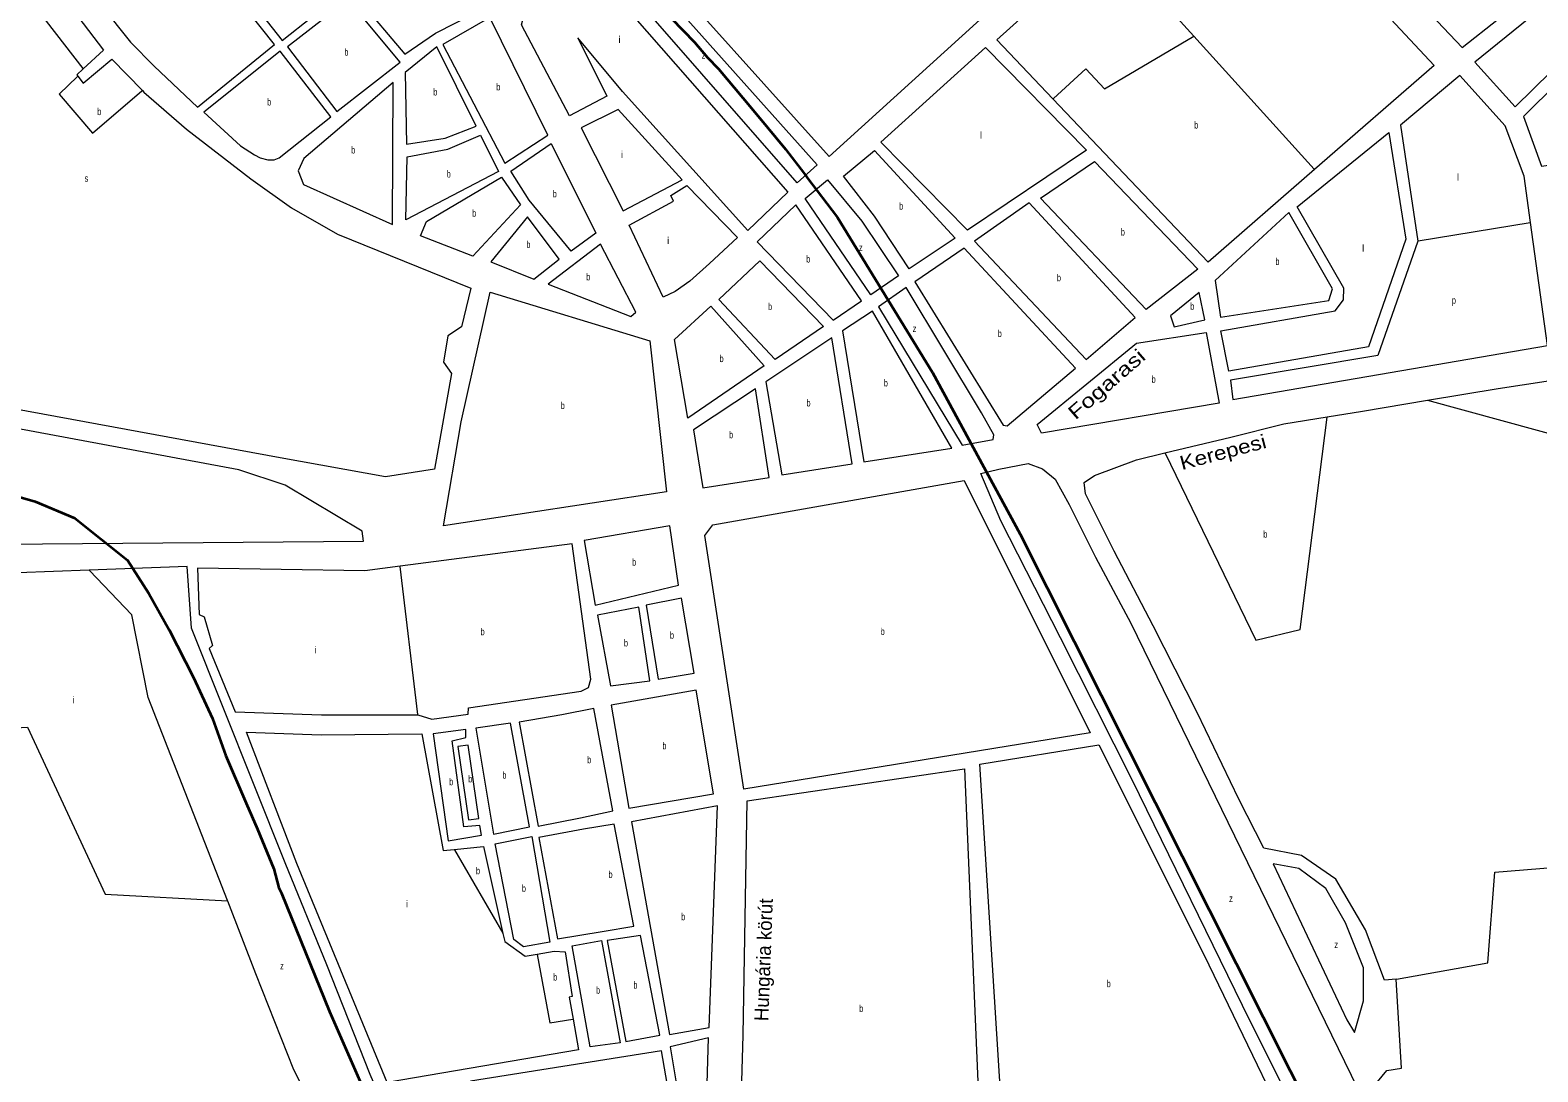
# Model space of a CAD drawing. Extents: x 639657 to 671642, y 222838 to 252123.
# Drawn here: x 653642 to 655799, y 238779 to 240268 of the extents above; entities that cross this region are included whole.
import ezdxf
from ezdxf.enums import TextEntityAlignment as Align

# ---------------------------------------------------------------- set-up
doc = ezdxf.new("R2010")
doc.units = 0
doc.header["$LTSCALE"] = 4
for name, color, linetype, lineweight in [('1', 7, 'Continuous', 13), ('21', 7, 'Continuous', 13), ('57', 7, 'Continuous', 35)]:
    doc.layers.add(name, color=color, linetype=linetype, lineweight=lineweight)
doc.layers.add('22', color=7, linetype='Continuous')
doc.layers.add('7', color=7, linetype='Continuous')

msp = doc.modelspace()

# ---------------------------------------------------------------- linework, layer by layer
at = {"layer": '1'}
for p, q in [((655650.81, 240217.97), (655479.792, 240069.082)), ((654417.87, 239533.91), (654171.912, 239501.666)), ((654429.72, 239141.86), (654475.93, 239152.07)), ((654434.02, 239125.75), (654418.98, 239123.06)), ((654478.08, 239132.74), (654434.02, 239125.75)), ((654350.45, 238943.83), (654367.578, 238946.858)), ((654545.8, 238808.9), (654272.542, 238765.113))]:
    msp.add_line(p, q, dxfattribs=at)
for points in [[(655186.46, 240452.17), (655094.74, 240552.45), (655032.21, 240510), (655024.06, 240520.14), (655084.42, 240564.72), (654939.04, 240715.6), (654509.6, 240395.43), (654785.36, 240087.63)], [(654085.74, 240551.83), (653979.01, 240482.25), (654106.71, 240322.55), (654143.37, 240348.19), (654131.41, 240364.16), (654154.36, 240382.62), (654173.95, 240354.31), (654111.97, 240312.96), (654178.34, 240233.9), (654222.56, 240264.17), (654280.29, 240293.75)], [(654089.79, 240322.55), (653967.17, 240471.9), (653881.63, 240408.18), (654002.93, 240253.67)], [(653870.94, 240400.7), (653744.48, 240303.22), (653785.81, 240251.47), (653820, 240216.85), (653881.82, 240158.3), (653991.87, 240247.8)], [(655575.48, 240365.5), (655690.95, 240243.68), (655742.7, 240284.86), (655626.6, 240406.96)], [(654494.66, 240382.41), (654768.26, 240075.66), (654739.46, 240050.16), (654466.88, 240362.29)], [(654445.85, 240356.56), (654726.1, 240036.59), (654669.17, 239981.68), (654489.75, 240180.68), (654425.74, 240257.53), (654467.3, 240174.06), (654413.8, 240145.68), (654345.51, 240276.21), (654351.24, 240297.21)], [(655875.92, 240357.99), (655708.83, 240222.76), (655766.91, 240158.75), (655921.49, 240310.54)], [(654097.35, 240312.05), (654010.6, 240244.41), (654081.21, 240152.21), (654171.85, 240222.66)], [(654300.28, 240286.58), (654232.9, 240247.88), (654321.69, 240078.02), (654382.87, 240118.02)], [(655778.86, 240144.88), (655804.2, 240074.15), (655996.42, 240101.56), (655969.38, 240243.76), (655927.56, 240292.32)], [(654072.57, 240144.47), (654000.33, 240238.54), (653891.02, 240151.39), (653943.61, 240102.97), (653963.62, 240090.25), (653971.72, 240086.02), (653982.5, 240082.9), (653991.64, 240082.98), (653998.84, 240086.02)], [(654224.25, 240244.41), (654178.97, 240207.67), (654180.91, 240105.61), (654236.14, 240113.87), (654280.65, 240131.15)], [(655153.53, 240096.63), (654983.5, 239982.47), (654859.37, 240108.14), (655009.26, 240243.76)], [(654033.72, 240047.83), (654160.83, 239990.57), (654161.89, 240193.56), (654033.84, 240085.05), (654025.94, 240067.25)], [(654483.58, 240154.85), (654430.61, 240128.63), (654490.73, 240009.85), (654575.26, 240054.6)], [(654312.37, 240066.4), (654179.77, 239997.13), (654181.59, 240087.27), (654239.88, 240098.41), (654286.67, 240118.3)], [(655586.06, 240122.3), (655610.16, 239969.71), (655557.05, 239815.76), (655357.4, 239780.76), (655345.56, 239838.55), (655509.3, 239867.23), (655521.35, 239882.74), (655521.45, 239899.5), (655455.06, 240015.57)], [(654387.81, 240106.24), (654451.69, 239978.26), (654416.28, 239952.34), (654356.46, 240025.43), (654330.11, 240066.55)], [(654850.34, 240096.24), (654965.92, 239970.88), (654900.13, 239927.23), (654850.24, 240002.18), (654805.77, 240059.78)], [(655164.96, 240080.61), (655312.82, 239926.78), (655238.76, 239868.91), (655088, 240028.36)], [(654316.93, 240058.06), (654343.92, 240018.61), (654275.74, 239945.32), (654200.73, 239974.18), (654209.46, 239994.68)], [(654581.78, 240046.06), (654654.09, 239972.11), (654614.45, 239934.7), (654586.37, 239909.53), (654565.01, 239894.63), (654548.2, 239886.57), (654499.35, 239989.4), (654562.63, 240023.87), (654558.79, 240031.9)], [(654783.15, 240054.54), (654832.1, 239995.3), (654884.58, 239917.2), (654844.86, 239890.1), (654751.24, 240027.91)], [(654399.02, 239940.85), (654353.97, 240001.45), (654301.32, 239936.99), (654362.75, 239912.29)], [(654831.74, 239881.27), (654738.01, 240018.49), (654682.32, 239965.85), (654791.18, 239853.81)], [(655223.22, 239857.41), (655071.56, 240021.28), (654993.39, 239966.59), (655153.25, 239797.49)], [(655505.25, 239898.5), (655443.18, 240007.42), (655337.84, 239910.59), (655345.25, 239857.9), (655500.07, 239881.59)], [(654508.97, 239864.91), (654458.23, 239962.38), (654383.55, 239905.28), (654501.63, 239858.94)], [(654627.45, 239883.04), (654686.23, 239938.53), (654777.16, 239844.66), (654708.12, 239797.62)], [(655137.92, 239785.12), (654978.72, 239956.59), (654907.96, 239908.7), (655034.29, 239703.71), (655040.3, 239702.6)], [(654552.77, 239608.18), (654233.99, 239559.53), (654259.22, 239708.18), (654300.33, 239893.58), (654529.12, 239823.95)], [(654895.69, 239900.33), (654856, 239872.88), (654975.62, 239674.83), (655019.92, 239683.11), (655020.89, 239689.83), (655003.25, 239721.33)], [(655314.53, 239893.13), (655273.51, 239859.87), (655279, 239843.93), (655322.67, 239853.96)], [(654564.15, 239826.08), (654616.22, 239873.88), (654692.3, 239788.56), (654583.22, 239713.56)], [(654960.81, 239670.73), (654847.33, 239866.76), (654804.62, 239838.46), (654835.03, 239651.09)], [(654818.26, 239648.4), (654789.09, 239828.25), (654695.04, 239765.69), (654717.84, 239632.3)], [(655224.93, 239820.65), (655324.7, 239835.9), (655343.2, 239734.99), (655089.43, 239692.17), (655083.06, 239704.68)], [(652856.36, 239550.1), (652856.36, 239527.13), (654119.41, 239537.82), (654117.55, 239552.13), (654007.35, 239617.5), (653940.76, 239639.38), (653308.23, 239757.55), (653293.19, 239758.58), (652835.96, 239761.95), (652835.96, 239659.28), (652659.57, 239659.28), (652659.57, 239550.1)], [(654680.15, 239755.69), (654591.49, 239696.75), (654604.94, 239613.92), (654699.77, 239628.77)], [(654978.52, 239624.26), (655158.96, 239263.37), (654663.39, 239182.8), (654607.56, 239545.72), (654619, 239561.05)], [(654557.59, 239559.42), (654435.06, 239538.75), (654450.65, 239445.84), (654570.16, 239474.82)], [(654512.97, 239443.16), (654453.87, 239431.88), (654472.69, 239330.91), (654529.1, 239337.9)], [(654574.35, 239456.18), (654523.71, 239445.85), (654540.91, 239340.05), (654592.15, 239348.64)], [(654619.9, 239176.26), (654595.29, 239324.27), (654473.76, 239302.99), (654499.03, 239155.84)], [(654265.86, 239256.77), (654265.86, 239268.05), (654219.12, 239262.13), (654240.62, 239109.08), (654287.9, 239117.14), (654285.87, 239131.02), (654262.65, 239128.95), (654245.98, 239251.93)], [(654329.79, 239277.19), (654279.82, 239270.2), (654305.09, 239118.75), (654356.66, 239128.96)], [(654284.45, 239140.74), (654269.07, 239246.03), (654254.04, 239243.88), (654269.63, 239139.15)], [(655321.66, 238945.55), (655487.32, 238603.19), (655220.8, 238573.91), (655043.17, 238552.93), (655001.02, 239218.6), (655171.2, 239246.48)], [(654978.88, 239211.77), (655006.9, 238563.25), (654653.18, 238516.81), (654662.52, 238830.84), (654668.1, 239166.26)], [(654502.79, 239135.97), (654557.08, 238832), (654614.02, 238842.21), (654625.81, 239159.08)], [(654348.11, 238957.23), (654334.5, 238968.103), (654307.78, 239104.79), (654359.89, 239115), (654385.69, 238964.09)], [(655457.39, 239069.53), (655420.56, 239076.22), (655526.14, 238852.87), (655537, 238834.95), (655549.86, 238880.15), (655549.86, 238927.5), (655523.92, 238991.83), (655495.73, 239040.72)], [(654486.7, 238820.17), (654443.72, 238814.26), (654417.92, 238958.73), (654459.83, 238966.25)], [(654515.7, 238973.78), (654467.88, 238966.25), (654494.76, 238821.79), (654543.11, 238830.92)], [(654612.95, 238827.17), (654558.15, 238814.28), (654583.95, 238660.15), (654608.13, 238663.91)]]:
    msp.add_lwpolyline(points, close=True, dxfattribs=at)
for points in [[(655105.621, 240170.224), (655025.29, 240254.65), (655346.94, 240543.81), (655402.598, 240484.128), (655650.81, 240217.97)], [(653593.16, 240333.55), (653638.49, 240382.66), (653747.6, 240239.84), (653718.341, 240212.909)], [(653958.03, 240055.81), (654016.2, 240014.29), (654082.37, 239976.89), (654272.66, 239899.35), (654259.64, 239844.2), (654239.8, 239831.44), (654233.76, 239793.44), (654245.26, 239777.47), (654220.78, 239640.74), (654150.67, 239629.59), (654000.16, 239656.67), (653338.94, 239778.52), (653316.38, 239791.96), (653183.15, 239954.02), (653196.45, 239981.9), (653476.67, 239981.78), (653476.53, 240237.95), (653457.1, 240267.44)], [(653710.906, 240202.606), (653718.1, 240192.81), (653759.17, 240227.04), (653802.956, 240182.04)], [(653718.341, 240212.909), (653709.39, 240204.67), (653710.906, 240202.606)], [(655788.671, 239993.339), (655779.54, 240059.78), (655752.66, 240131.59), (655687.42, 240203.41), (655602.73, 240132.49), (655627.65, 239966.87)], [(653802.956, 240182.04), (653805.3, 240179.63), (653865.99, 240126.98), (653958.03, 240055.81)], [(655479.792, 240069.082), (655327.78, 239936.74), (655105.621, 240170.224)], [(655362.97, 239740.21), (655812.87, 239817.26), (655788.671, 239993.339)], [(655627.65, 239966.87), (655570.38, 239803.2), (655359.37, 239767.74), (655362.97, 239740.21)], [(655641.374, 239739.019), (655742.56, 239756.09), (655942.24, 239786.31), (656231.77, 239833.27), (656591.9, 239893.28), (656663.64, 239904.19), (656667, 239876.87), (656686.34, 239877.35), (656702.17, 239803.06), (656726.56, 239665.58), (656746.3, 239520.99), (656761.439, 239432.394)], [(655498.055, 239715.342), (655548.32, 239723.32), (655641.374, 239739.019)], [(655265.761, 239663.806), (655360.1, 239686.41), (655435.92, 239705.48), (655498.055, 239715.342)], [(655193.3, 239523.21), (655152.02, 239605.47), (655150, 239621.54), (655164.8, 239631.58), (655224.96, 239654.03), (655265.761, 239663.806)], [(655757.79, 238394.89), (655635, 238397.56), (655516.94, 238593.09), (655387.1, 238851.85), (655218.68, 239196.07), (655116.33, 239399.32), (655031.02, 239566.46), (655002.45, 239634.53), (655028.09, 239640.54), (655070.34, 239648.57), (655090.41, 239641.01), (655108.51, 239626.42), (655128.77, 239589.85), (655166.65, 239514.49), (655216.84, 239420.09), (655541.27, 238755.5)], [(654197.09, 239288.98), (654216.97, 239283.08), (654269.08, 239290.07), (654269.61, 239299.2), (654430.78, 239322.85), (654440.99, 239328.22), (654444.75, 239340.04), (654417.87, 239533.91)], [(653726.711, 239496.174), (653624.79, 239492.53), (653623.14, 239506.49), (653459.216, 239505.768)], [(655596.58, 238911.02), (655579.96, 238909.53), (655552.49, 238981.53), (655510.39, 239054.1), (655461.15, 239088.06), (655407.04, 239098.67), (655371.43, 239168.71), (655311.92, 239292.42), (655249.16, 239416.6), (655193.3, 239523.21)], [(654067.11, 238931.82), (654007.35, 239077.59), (653873.17, 239413.14), (653867.02, 239501.19), (653726.711, 239496.174)], [(654171.912, 239501.666), (654121.14, 239495.01), (653882.06, 239499.08), (653884.39, 239432.5), (653891.38, 239429.3), (653903.31, 239388.52), (653898.49, 239384.21), (653935.8, 239293.55), (654059.07, 239289.45), (654197.09, 239288.98)], [(654402.85, 239289.01), (654342.14, 239278.8), (654369.02, 239130.04), (654429.72, 239141.86)], [(654475.93, 239152.07), (654449.05, 239298.15), (654402.85, 239289.01)], [(654419.249, 238853.874), (654427.07, 238809.96), (654153.08, 238763.2), (654023.86, 239076.41), (653951.9, 239264.4), (654058.6, 239260.73), (654203, 239262.13), (654233.1, 239095.11), (654249.243, 239096.757)], [(654418.98, 239123.06), (654370.09, 239113.93), (654396.97, 238968.93), (654460.9, 238979.14)], [(654460.9, 238979.14), (654506.03, 238987.2), (654478.08, 239132.74)], [(654249.243, 239096.757), (654291.12, 239101.03), (654318.747, 238976.622)], [(654318.747, 238976.622), (654321.33, 238964.99), (654350.45, 238943.83)], [(654367.578, 238946.858), (654392.14, 238951.2), (654407.72, 238950.13), (654417.93, 238886.22), (654413.65, 238885.31), (654419.249, 238853.874)], [(654198.194, 238480.365), (654234.422, 238473.244), (654285.81, 238466.76), (654305.15, 238466.77), (654251.95, 238533.89), (654189.09, 238636.99), (654128.91, 238775.01), (654067.11, 238931.82)], [(656718.907, 238780.019), (656625.27, 238774.66), (656525.23, 238756.25), (656405.61, 238726.41), (656315.33, 238704.82), (656225.69, 238679.49), (656149.4, 238649.6), (656114.03, 238632.12), (656063.82, 238641.61), (656057.49, 238615.66), (655994.43, 238601.74), (655937.14, 238593.33), (655873.63, 238597.66), (655808.27, 238611.08), (655751.82, 238633.86), (655717.51, 238651.81), (655630.69, 238707.14), (655588.91, 238744.79), (655569.62, 238764.19), (655583.18, 238780.65), (655604.36, 238783.92), (655596.58, 238911.02)], [(654319.1, 238618.75), (654393.78, 238626.82), (654572.14, 238654.77), (654545.8, 238808.9)]]:
    msp.add_lwpolyline(points, dxfattribs=at)
at = {"layer": '21'}
for points in [[(655307.254, 240259.646), (655234.53, 240339.969), (655402.098, 240483.699), (655402.598, 240484.128)], [(653593.16, 240333.55), (653593.66, 240333.051), (653626.392, 240300.404), (653639.002, 240315.827), (653717.956, 240213.409), (653718.341, 240212.909)], [(655105.621, 240170.224), (655106.121, 240170.683), (655152.436, 240213.168), (655179.206, 240184.593), (655307.254, 240259.646)], [(655479.792, 240069.082), (655479.339, 240069.582), (655307.254, 240259.646)], [(653710.906, 240202.606), (653710.406, 240202.133), (653683.837, 240177.022), (653731.474, 240120.939), (653802.237, 240181.426), (653802.956, 240182.04)], [(655627.65, 239966.87), (655628.15, 239966.952), (655788.171, 239993.257), (655788.671, 239993.339)], [(656761.439, 239432.394), (656760.938, 239432.531), (655641.874, 239738.882), (655641.374, 239739.019)], [(655265.761, 239663.806), (655266.004, 239663.306), (655395.778, 239395.936), (655459.082, 239411.139), (655497.991, 239714.842), (655498.055, 239715.342)], [(653924.809, 239023.349), (653924.614, 239023.849), (653811.388, 239314.196), (653787.758, 239432.426), (653727.19, 239495.674), (653726.711, 239496.174)], [(654197.09, 239288.98), (654197.031, 239289.48), (654171.971, 239501.166), (654171.912, 239501.666)], [(653464.036, 239262.174), (653464.536, 239262.201), (653638.893, 239271.633), (653749.952, 239032.807), (653924.809, 239023.349)], [(655596.58, 238911.02), (655597.08, 238911.111), (655727.489, 238934.76), (655737.617, 239063.99), (655983.235, 239084.262), (656079.456, 239208.425), (656499.792, 239084.262), (656656.785, 238985.439), (656718.756, 238780.519), (656718.907, 238780.019)], [(654249.243, 239096.757), (654249.532, 239096.257), (654318.458, 238977.122), (654318.747, 238976.622)], [(653924.809, 239023.349), (653964.979, 238919.306), (654019.326, 238782.159), (654085.489, 238652.105), (654197.866, 238480.864), (654198.194, 238480.365)], [(654367.578, 238946.858), (654367.672, 238946.358), (654386.083, 238848.622), (654418.749, 238853.795), (654419.249, 238853.874)]]:
    msp.add_lwpolyline(points, dxfattribs=at)
at = {"layer": '57'}
for points in [[(654559.719, 240285.117), (654592.891, 240251.122), (654611.617, 240229.44), (654627.259, 240213.295), (654662.035, 240171.806), (654683.971, 240145.573), (654722.913, 240098.129), (654749.932, 240063.063), (654754.48, 240056.907), (654781.931, 240020.706), (654797.19, 240000.437)], [(654797.19, 240000.437), (654933.303, 239778.678), (655058.597, 239547.552), (655560.75, 238549.596)], [(652849.124, 239608.915), (653361.412, 239617.099), (653516.02, 239617.72), (653567.986, 239617.771), (653649.441, 239594.49), (653706.465, 239570.466), (653781.903, 239510.278), (653812.38, 239462.75), (653841.213, 239410.581), (653876.123, 239342.785), (653903.121, 239283.929), (653922.569, 239230.454), (653951.355, 239162.982), (653967.773, 239125.482), (653990.876, 239069.058), (653998.317, 239041.996), (654002.119, 239034.206)], [(654002.119, 239034.206), (654070.566, 238864.887), (654144.193, 238697.237), (654202.587, 238585.471), (654273.675, 238478.785), (654332.069, 238397.5), (654423.469, 238313.675), (654563.107, 238227.31), (654677.356, 238184.128), (654752.252, 238182.858), (655194.015, 238248.902), (655762.722, 238406.391), (656798.58, 238678.186), (656935.679, 238718.829), (657164.177, 238739.15), (657282.235, 238750.582), (657411.717, 238748.041), (657640.216, 238725.18), (658021.046, 238692.158), (658135.295, 238681.998), (658828.406, 238524.508), (660845.547, 238106.667)]]:
    msp.add_lwpolyline(points, dxfattribs=at)

# ---------------------------------------------------------------- texts
at = {"layer": '22'}
for s, rotation, width, p in [('Fogarasi', 41.04, 1.3, (655188.878, 239754.589)), ('Kerepesi', 14.778, 1.2, (655351.298, 239655.3))]:
    msp.add_text(s, height=20, rotation=rotation, dxfattribs=dict(at, width=width)).set_placement(p, align=Align.CENTER)
msp.add_text('Hungária körút', height=20, rotation=87.87, dxfattribs=at).set_placement((654701.672, 238938.431), align=Align.CENTER)
at = {"layer": '7'}
for s, p in [('i', (654483.975, 240250.003)), ('l', (655001.117, 240113.115)), ('i', (654487.545, 240085.698)), ('l', (655683.423, 240053.327)), ('i', (654553.577, 239962.469)), ('l', (655547.789, 239951.53)), ('i', (654048.828, 239377.275)), ('i', (653702.842, 239305.757)), ('i', (654180.091, 239013.8))]:
    msp.add_text(s, height=10, dxfattribs=at).set_placement(p)
for s, width, p in [('b', 0.75, (654091.981, 240232.13)), ('z', 0.8, (654603.231, 240227.675)), ('b', 0.75, (654219.2, 240175.01)), ('b', 0.75, (654309.277, 240182.3)), ('b', 0.75, (653738.515, 240146.911)), ('b', 0.75, (653981.407, 240160.72)), ('b', 0.75, (655307.718, 240127.762)), ('b', 0.75, (654101.739, 240092.065)), ('b', 0.75, (654238.369, 240057.715)), ('s', 0.8, (653720.301, 240051.57)), ('b', 0.75, (654390.103, 240029.29)), ('b', 0.75, (654885.558, 240011.735)), ('b', 0.75, (654274.763, 240001.69)), ('b', 0.75, (655202.69, 239974.76)), ('b', 0.75, (654352.334, 239956.87)), ('z', 0.8, (654828.099, 239952.642)), ('b', 0.75, (654752.715, 239936.15)), ('b', 0.75, (655423.816, 239932.66)), ('b', 0.75, (654437.87, 239910.66)), ('b', 0.75, (655111.293, 239909.385)), ('b', 0.75, (654698.031, 239868.075)), ('b', 0.75, (655301.916, 239868.53)), ('p', 0.75, (655676.251, 239877.156)), ('z', 0.8, (654904.839, 239836.557)), ('b', 0.75, (655026.669, 239829.595)), ('b', 0.75, (654628.667, 239793.72)), ('b', 0.75, (654863.642, 239758.925)), ('b', 0.75, (655246.773, 239764.035)), ('b', 0.75, (654401.545, 239726.555)), ('b', 0.75, (654753.037, 239730.275)), ('b', 0.75, (654642.269, 239684.805)), ('b', 0.75, (655406.515, 239542.696)), ('b', 0.75, (654503.574, 239502.63)), ('b', 0.75, (654286.837, 239403.097)), ('b', 0.75, (654491.9, 239387.035)), ('b', 0.75, (654557.716, 239398.115)), ('b', 0.75, (654859.158, 239403.53)), ('b', 0.75, (654546.93, 239240.055)), ('b', 0.75, (654439.44, 239220.005)), ('b', 0.75, (654269.276, 239192.59)), ('b', 0.75, (654318.011, 239197.97)), ('b', 0.75, (654242.012, 239188.565)), ('b', 0.75, (654280.257, 239061.29)), ('b', 0.75, (654469.824, 239055.94)), ('b', 0.75, (654345.888, 239036.098)), ('z', 0.8, (655357.643, 239021.73)), ('b', 0.75, (654573.798, 238995.54)), ('z', 0.8, (655508.06, 238955.585)), ('z', 0.8, (654000.048, 238925.145)), ('b', 0.75, (654390.841, 238909.242)), ('b', 0.75, (654451.979, 238890.255)), ('b', 0.75, (654505.45, 238897.785)), ('b', 0.75, (655182.528, 238899.705)), ('b', 0.75, (654828.485, 238864.29))]:
    msp.add_text(s, height=10, dxfattribs=dict(at, width=width)).set_placement(p)

doc.saveas('drawing.dxf')
